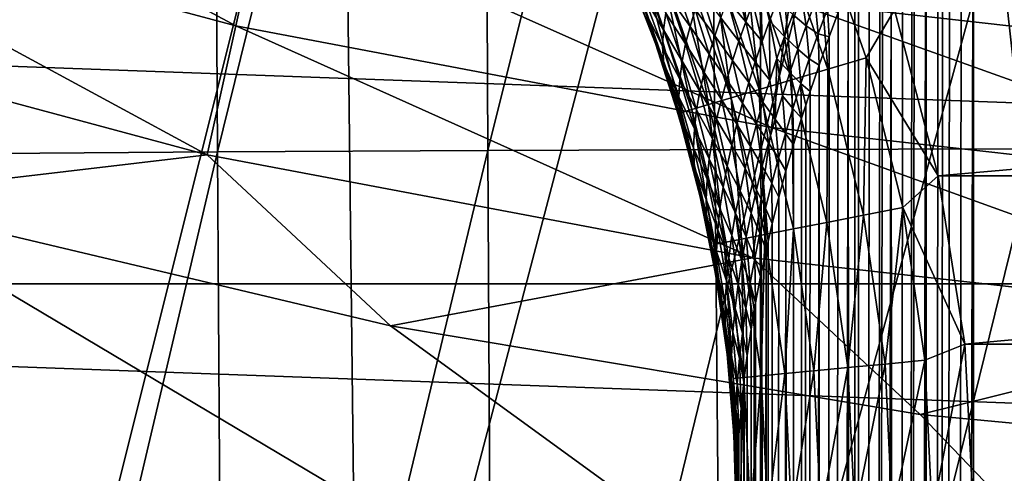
# Model space of a CAD drawing. Header units: metres. Extents: x -104 to 104, y -68 to 90.
# Tile 392 of 656: x -6.22 to -2.9, y 18.81 to 20.34. Entities that reach past the tile are written whole.
import ezdxf

# ---------------------------------------------------------------- set-up
doc = ezdxf.new("R2010")
doc.units = ezdxf.units.M
doc.layers.add('solid_FIT-BATH-153_SW0002', color=7, linetype='CONTINUOUS')

msp = doc.modelspace()

# ---------------------------------------------------------------- linework, layer by layer
at = {"layer": 'solid_FIT-BATH-153_SW0002'}
for points in [[(-6.474187, 23.51445, -17.004879), (-5.570169, 23.521454, -17.083399), (-6.449565, 19.889919, -16.279808)], [(-5.570169, 23.521454, -17.083399), (-5.549108, 19.896391, -16.355684), (-6.449565, 19.889919, -16.279808)], [(-5.570169, 23.521454, -17.083399), (-4.654773, 23.526617, -17.140917), (-5.549108, 19.896391, -16.355684)], [(-4.654773, 23.526617, -17.140917), (-4.637286, 19.901161, -16.411263), (-5.549108, 19.896391, -16.355684)], [(-4.654773, 23.526617, -17.140917), (-3.730722, 23.53022, -17.180685), (-4.637286, 19.901161, -16.411263)], [(-3.730722, 23.53022, -17.180685), (-3.716806, 19.904491, -16.449686), (-4.637286, 19.901161, -16.411263)], [(-3.730722, 23.53022, -17.180685), (-2.800738, 23.532537, -17.205959), (-3.716806, 19.904491, -16.449686)], [(-2.800738, 23.532537, -17.205959), (-2.790374, 19.906635, -16.4741), (-3.716806, 19.904491, -16.449686)], [(-5.12553, 21.801846, -13.69361), (-6.318452, 21.788897, -13.592674), (-6.25639, 17.287865, -12.733791)], [(-5.12553, 21.801846, -13.69361), (-6.25639, 17.287865, -12.733791), (-5.073352, 17.298805, -12.829013)], [(-3.889553, 21.809914, -13.757654), (-5.12553, 21.801846, -13.69361), (-5.073352, 17.298805, -12.829013)], [(-3.889553, 21.809914, -13.757654), (-5.073352, 17.298805, -12.829013), (-3.848604, 17.305637, -12.889429)], [(-2.617037, 21.814272, -13.793258), (-3.889553, 21.809914, -13.757654), (-3.848604, 17.305637, -12.889429)], [(-2.617037, 21.814272, -13.793258), (-3.848604, 17.305637, -12.889429), (-2.58859, 17.309361, -12.922978)], [(-3.138919, -33.664112, 59.808655), (-3, 21.43195, 59.796501), (-3, -33.664112, 59.796501)], [(-3.039345, 21.345621, 59.79747), (-3, 21.43195, 59.796501), (-3.138919, -33.664112, 59.808655)], [(3, -33.664112, 59.796501), (-3, 21.43195, 59.796501), (-1.503199, 21.284964, 59.796501)], [(3, -33.664112, 59.796501), (-3, -33.664112, 59.796501), (-3, 21.43195, 59.796501)], [(-3.079806, 21.25662, 59.800491), (-3.039345, 21.345621, 59.79747), (-3.138919, -33.664112, 59.808655)], [(-3.104392, 21.202333, 59.803341), (-3.079806, 21.25662, 59.800491), (-3.138919, -33.664112, 59.808655)], [(-7.265353, 20.798176, 16.18121), (-5.487766, 20.320894, 16.177002), (-7.140744, 21.209681, 16.308908)], [(-5.487766, 20.320894, 16.177002), (-5.394389, 20.74041, 16.304796), (-7.140744, 21.209681, 16.308908)], [(-3.120061, 21.167622, 59.805561), (-3.104392, 21.202333, 59.803341), (-3.138919, -33.664112, 59.808655)], [(-3.160007, 21.078621, 59.812668), (-3.120061, 21.167622, 59.805561), (-3.138919, -33.664112, 59.808655)], [(-3.160007, 21.078621, 59.812668), (-3.138919, -33.664112, 59.808655), (-3.273747, -33.664112, 59.844795)], [(-3.199542, 20.989618, 59.821785), (-3.160007, 21.078621, 59.812668), (-3.273747, -33.664112, 59.844795)], [(-3.207005, 20.972694, 59.823746), (-3.199542, 20.989618, 59.821785), (-3.273747, -33.664112, 59.844795)], [(-3.238563, 20.90062, 59.832901), (-3.207005, 20.972694, 59.823746), (-3.273747, -33.664112, 59.844795)], [(-3.27697, 20.811617, 59.845978), (-3.238563, 20.90062, 59.832901), (-3.273747, -33.664112, 59.844795)], [(-7.394466, 20.372494, 16.101923), (-5.584608, 19.8869, 16.097593), (-7.265353, 20.798176, 16.18121)], [(-5.584608, 19.8869, 16.097593), (-5.487766, 20.320894, 16.177002), (-7.265353, 20.798176, 16.18121)], [(-3.618987, 20.40415, 16.301832), (-1.823232, 20.202555, 16.300066), (-3.559834, 20.81053, 16.475449)], [(-1.823232, 20.202555, 16.300066), (-1.793335, 20.612017, 16.473705), (-3.559834, 20.81053, 16.475449)], [(-3.27697, 20.811617, 59.845978), (-3.273747, -33.664112, 59.844795), (-3.400242, -33.664112, 59.90382)], [(-3.306085, 20.743034, 59.857372), (-3.27697, 20.811617, 59.845978), (-3.400242, -33.664112, 59.90382)], [(-5.487766, 20.320894, 16.177002), (-3.681095, 19.978985, 16.173971), (-5.394389, 20.74041, 16.304796)], [(-3.681095, 19.978985, 16.173971), (-3.618987, 20.40415, 16.301832), (-5.394389, 20.74041, 16.304796)], [(-3.314666, 20.722614, 59.860985), (-3.306085, 20.743034, 59.857372), (-3.400242, -33.664112, 59.90382)], [(-3.351551, 20.633612, 59.877884), (-3.314666, 20.722614, 59.860985), (-3.400242, -33.664112, 59.90382)], [(-3.658353, 20.652924, 72.748207), (-3.491257, 20.174715, 72.748207), (-3.533352, 20.703457, 72.784348)], [(-3.533352, 20.703457, 72.784348), (-3.361987, 20.213028, 72.784348), (-3.266659, 20.375042, 72.796501)], [(-3.491257, 20.174715, 72.748207), (-3.361987, 20.213028, 72.784348), (-3.533352, 20.703457, 72.784348)], [(-3.775627, 20.605515, 72.689178), (-3.612537, 20.138769, 72.689178), (-3.658353, 20.652924, 72.748207)], [(-3.612537, 20.138769, 72.689178), (-3.491257, 20.174715, 72.748207), (-3.658353, 20.652924, 72.748207)], [(-3.387532, 20.544605, 59.896629), (-3.351551, 20.633612, 59.877884), (-3.400242, -33.664112, 59.90382)], [(-3.881603, 20.562672, 72.60907), (-3.722134, 20.106287, 72.60907), (-3.775627, 20.605515, 72.689178)], [(-3.722134, 20.106287, 72.60907), (-3.612537, 20.138769, 72.689178), (-3.775627, 20.605515, 72.689178)], [(-3.973056, 20.5257, 72.510307), (-3.816711, 20.078255, 72.510307), (-3.881603, 20.562672, 72.60907)], [(-3.816711, 20.078255, 72.510307), (-3.722134, 20.106287, 72.60907), (-3.881603, 20.562672, 72.60907)], [(13.890373, 19.451752, 1.296502), (-13.890373, 19.451752, 1.296502), (-15.662336, 20.529631, 1.296502)], [(13.890373, 19.451752, 1.296502), (-15.662336, 20.529631, 1.296502), (15.662336, 20.529631, 1.296502)], [(-4.047202, 20.495726, 72.395897), (-3.893389, 20.055529, 72.395897), (-3.973056, 20.5257, 72.510307)], [(-3.893389, 20.055529, 72.395897), (-3.816711, 20.078255, 72.510307), (-3.973056, 20.5257, 72.510307)], [(-3.780631, 20.528873, 60.159813), (-3.767999, 20.334728, 60.183563), (-3.805908, 20.469061, 60.187435)], [(-3.780631, 20.528873, 60.159813), (-3.743699, 20.399231, 60.154991), (-3.767999, 20.334728, 60.183563)], [(-3.399937, 20.513348, 59.903645), (-3.387532, 20.544605, 59.896629), (-3.400242, -33.664112, 59.90382)], [(-4.169939, 20.513206, 71.996498), (-4.13597, 20.430054, 60.5965), (-4.072755, 20.261827, 60.5965)], [(-4.072744, 20.261797, 71.996498), (-4.169939, 20.513206, 71.996498), (-4.072755, 20.261827, 60.5965)], [(-4.135134, 20.460176, 72.13446), (-4.169939, 20.513206, 71.996498), (-4.072744, 20.261797, 71.996498)], [(-4.101781, 20.47366, 72.269333), (-3.949833, 20.038801, 72.269333), (-4.047202, 20.495726, 72.395897)], [(-3.949833, 20.038801, 72.269333), (-3.893389, 20.055529, 72.395897), (-4.047202, 20.495726, 72.395897)], [(-3.422517, 20.455601, 59.917179), (-3.399937, 20.513348, 59.903645), (-3.400242, -33.664112, 59.90382)], [(-4.101781, 20.47366, 72.269333), (-4.135134, 20.460176, 72.13446), (-3.984325, 20.028578, 72.13446)], [(-3.984325, 20.028578, 72.13446), (-4.135134, 20.460176, 72.13446), (-4.072744, 20.261797, 71.996498)], [(-4.107087, 20.472101, 60.426571), (-4.04565, 20.308069, 60.433167), (-4.110039, 20.419476, 60.474384)], [(-4.037427, 20.36363, 60.392845), (-4.04565, 20.308069, 60.433167), (-4.107087, 20.472101, 60.426571)], [(-4.101781, 20.47366, 72.269333), (-3.984325, 20.028578, 72.13446), (-3.949833, 20.038801, 72.269333)], [(-4.009236, 20.472496, 60.326515), (-3.955734, 20.318844, 60.330616), (-4.024976, 20.418398, 60.357761)], [(-3.938222, 20.376577, 60.300564), (-3.955734, 20.318844, 60.330616), (-4.009236, 20.472496, 60.326515)], [(-3.805908, 20.469061, 60.187435), (-3.767999, 20.334728, 60.183563), (-3.82965, 20.408848, 60.215347)], [(-3.717919, 20.463444, 60.126869), (-3.712271, 20.268764, 60.149624), (-3.743699, 20.399231, 60.154991)], [(-3.717919, 20.463444, 60.126869), (-3.687335, 20.337807, 60.120621), (-3.712271, 20.268764, 60.149624)], [(-3.660937, 20.406658, 60.092278), (-3.687335, 20.337807, 60.120621), (-3.717919, 20.463444, 60.126869)], [(-3.422517, 20.455601, 59.917179), (-3.400242, -33.664112, 59.90382), (-3.514551, -33.664112, 59.983936)], [(-3.456415, 20.366594, 59.939472), (-3.422517, 20.455601, 59.917179), (-3.514551, -33.664112, 59.983936)], [(-4.105176, 20.365395, 60.530922), (-4.072755, 20.261827, 60.5965), (-4.13597, 20.430054, 60.5965)], [(-3.918591, 20.433771, 60.272053), (-3.872433, 20.287115, 60.272663), (-3.938222, 20.376577, 60.300564)], [(-3.851849, 20.348207, 60.243679), (-3.872433, 20.287115, 60.272663), (-3.918591, 20.433771, 60.272053)], [(-3.580916, 20.432825, 60.029774), (-3.563941, 20.321604, 60.022472), (-3.609631, 20.359186, 60.057022)], [(-3.534186, 20.40032, 59.995983), (-3.563941, 20.321604, 60.022472), (-3.580916, 20.432825, 60.029774)], [(-4.110039, 20.419476, 60.474384), (-4.048344, 20.25152, 60.480038), (-4.105176, 20.365395, 60.530922)], [(-4.04565, 20.308069, 60.433167), (-4.048344, 20.25152, 60.480038), (-4.110039, 20.419476, 60.474384)], [(-4.024976, 20.418398, 60.357761), (-3.970709, 20.260544, 60.363071), (-4.037427, 20.36363, 60.392845)], [(-3.955734, 20.318844, 60.330616), (-3.970709, 20.260544, 60.363071), (-4.024976, 20.418398, 60.357761)], [(-3.82965, 20.408848, 60.215347), (-3.790843, 20.269894, 60.212635), (-3.851849, 20.348207, 60.243679)], [(-3.767999, 20.334728, 60.183563), (-3.790843, 20.269894, 60.212635), (-3.82965, 20.408848, 60.215347)], [(-3.743699, 20.399231, 60.154991), (-3.712271, 20.268764, 60.149624), (-3.767999, 20.334728, 60.183563)], [(-3.660937, 20.406658, 60.092278), (-3.636838, 20.285477, 60.085247), (-3.687335, 20.337807, 60.120621)], [(-3.681095, 19.978985, 16.173971), (-1.854612, 19.774136, 16.172163), (-3.618987, 20.40415, 16.301832)], [(-3.609631, 20.359186, 60.057022), (-3.636838, 20.285477, 60.085247), (-3.660937, 20.406658, 60.092278)], [(-1.854612, 19.774136, 16.172163), (-1.823232, 20.202555, 16.300066), (-3.618987, 20.40415, 16.301832)], [(-3.534186, 20.40032, 59.995983), (-3.523806, 20.294342, 59.990494), (-3.563941, 20.321604, 60.022472)], [(-3.492727, 20.378204, 59.965122), (-3.523806, 20.294342, 59.990494), (-3.534186, 20.40032, 59.995983)], [(-7.394466, 20.372494, 16.101923), (-6.796198, 19.743778, 16.071878), (-5.584608, 19.8869, 16.097593)], [(-4.105176, 20.365395, 60.530922), (-4.043744, 20.193676, 60.53442), (-4.072755, 20.261827, 60.5965)], [(-4.048344, 20.25152, 60.480038), (-4.043744, 20.193676, 60.53442), (-4.105176, 20.365395, 60.530922)], [(-4.037427, 20.36363, 60.392845), (-3.982534, 20.201628, 60.398952), (-4.04565, 20.308069, 60.433167)], [(-3.970709, 20.260544, 60.363071), (-3.982534, 20.201628, 60.398952), (-4.037427, 20.36363, 60.392845)], [(-3.938222, 20.376577, 60.300564), (-3.891243, 20.225557, 60.302662), (-3.955734, 20.318844, 60.330616)], [(-3.872433, 20.287115, 60.272663), (-3.891243, 20.225557, 60.302662), (-3.938222, 20.376577, 60.300564)], [(-3.609631, 20.359186, 60.057022), (-3.592223, 20.242872, 60.050213), (-3.636838, 20.285477, 60.085247)], [(-3.563941, 20.321604, 60.022472), (-3.592223, 20.242872, 60.050213), (-3.609631, 20.359186, 60.057022)], [(-3.492727, 20.378204, 59.965122), (-3.486953, 20.283638, 59.961777), (-3.523806, 20.294342, 59.990494)], [(-3.486953, 20.283638, 59.961777), (-3.456415, 20.366594, 59.939472), (-3.514551, -33.664112, 59.983936)], [(-3.492727, 20.378204, 59.965122), (-3.456415, 20.366594, 59.939472), (-3.486953, 20.283638, 59.961777)], [(-3.361987, 20.213028, 72.784348), (-3.118485, 19.815269, 72.796501), (-3.266659, 20.375042, 72.796501)], [(-3.266659, 20.375042, 72.796501), (-3.118485, 19.815269, 72.796501), (3.266659, 20.37504, 72.796501)], [(-3.118485, 19.815269, 72.796501), (3.118485, 19.815269, 72.796501), (3.266659, 20.37504, 72.796501)], [(-3.851849, 20.348207, 60.243679), (-3.812212, 20.204699, 60.24231), (-3.872433, 20.287115, 60.272663)], [(-3.790843, 20.269894, 60.212635), (-3.812212, 20.204699, 60.24231), (-3.851849, 20.348207, 60.243679)], [(-3.767999, 20.334728, 60.183563), (-3.735788, 20.199499, 60.179279), (-3.790843, 20.269894, 60.212635)], [(-3.712271, 20.268764, 60.149624), (-3.735788, 20.199499, 60.179279), (-3.767999, 20.334728, 60.183563)], [(-3.687335, 20.337807, 60.120621), (-3.686909, 20.137722, 60.144367), (-3.712271, 20.268764, 60.149624)], [(-3.687335, 20.337807, 60.120621), (-3.662585, 20.211668, 60.11438), (-3.686909, 20.137722, 60.144367)], [(-3.636838, 20.285477, 60.085247), (-3.662585, 20.211668, 60.11438), (-3.687335, 20.337807, 60.120621)], [(-3.563941, 20.321604, 60.022472), (-3.553489, 20.210482, 60.017349), (-3.592223, 20.242872, 60.050213)], [(-3.523806, 20.294342, 59.990494), (-3.553489, 20.210482, 60.017349), (-3.563941, 20.321604, 60.022472)], [(-5.584608, 19.8869, 16.097593), (-3.745571, 19.53912, 16.094471), (-5.487766, 20.320894, 16.177002)], [(-3.745571, 19.53912, 16.094471), (-3.681095, 19.978985, 16.173971), (-5.487766, 20.320894, 16.177002)], [(-4.04565, 20.308069, 60.433167), (-3.99035, 20.141989, 60.439388), (-4.048344, 20.25152, 60.480038)], [(-3.982534, 20.201628, 60.398952), (-3.99035, 20.141989, 60.439388), (-4.04565, 20.308069, 60.433167)], [(-3.955734, 20.318844, 60.330616), (-3.908015, 20.163517, 60.334183), (-3.970709, 20.260544, 60.363071)], [(-3.891243, 20.225557, 60.302662), (-3.908015, 20.163517, 60.334183), (-3.955734, 20.318844, 60.330616)], [(-3.523806, 20.294342, 59.990494), (-3.520604, 20.188581, 59.989071), (-3.553489, 20.210482, 60.017349)], [(-3.523806, 20.294342, 59.990494), (-3.486953, 20.283638, 59.961777), (-3.520604, 20.188581, 59.989071)], [(-4.043744, 20.193676, 60.53442), (-4.015948, 20.091328, 60.5965), (-4.072755, 20.261827, 60.5965)], [(-4.072744, 20.261797, 71.996498), (-4.072755, 20.261827, 60.5965), (-4.015948, 20.091328, 60.5965)], [(-3.989966, 20.005278, 71.996498), (-4.072744, 20.261797, 71.996498), (-4.015948, 20.091328, 60.5965)], [(-3.984325, 20.028578, 72.13446), (-4.072744, 20.261797, 71.996498), (-3.989966, 20.005278, 71.996498)], [(-3.970709, 20.260544, 60.363071), (-3.922353, 20.100964, 60.367908), (-3.982534, 20.201628, 60.398952)], [(-3.908015, 20.163517, 60.334183), (-3.922353, 20.100964, 60.367908), (-3.970709, 20.260544, 60.363071)], [(-3.872433, 20.287115, 60.272663), (-3.832025, 20.13912, 60.272785), (-3.891243, 20.225557, 60.302662)], [(-3.812212, 20.204699, 60.24231), (-3.832025, 20.13912, 60.272785), (-3.872433, 20.287115, 60.272663)], [(-3.790843, 20.269894, 60.212635), (-3.757896, 20.129967, 60.209618), (-3.812212, 20.204699, 60.24231)], [(-3.735788, 20.199499, 60.179279), (-3.757896, 20.129967, 60.209618), (-3.790843, 20.269894, 60.212635)], [(-3.712271, 20.268764, 60.149624), (-3.686909, 20.137722, 60.144367), (-3.735788, 20.199499, 60.179279)], [(-3.636838, 20.285477, 60.085247), (-3.619047, 20.164099, 60.079105), (-3.662585, 20.211668, 60.11438)], [(-3.592223, 20.242872, 60.050213), (-3.619047, 20.164099, 60.079105), (-3.636838, 20.285477, 60.085247)], [(-3.520604, 20.188581, 59.989071), (-3.486953, 20.283638, 59.961777), (-3.514551, -33.664112, 59.983936)], [(-4.048344, 20.25152, 60.480038), (-3.99299, 20.081465, 60.485413), (-4.043744, 20.193676, 60.53442)], [(-3.99035, 20.141989, 60.439388), (-3.99299, 20.081465, 60.485413), (-4.048344, 20.25152, 60.480038)], [(-3.891243, 20.225557, 60.302662), (-3.850125, 20.073137, 60.304337), (-3.908015, 20.163517, 60.334183)], [(-3.832025, 20.13912, 60.272785), (-3.850125, 20.073137, 60.304337), (-3.891243, 20.225557, 60.302662)], [(-3.592223, 20.242872, 60.050213), (-3.581747, 20.126617, 60.045589), (-3.619047, 20.164099, 60.079105)], [(-3.553489, 20.210482, 60.017349), (-3.581747, 20.126617, 60.045589), (-3.592223, 20.242872, 60.050213)], [(-4.043744, 20.193676, 60.53442), (-3.9889, 20.019802, 60.537758), (-4.015948, 20.091328, 60.5965)], [(-3.99299, 20.081465, 60.485413), (-3.9889, 20.019802, 60.537758), (-4.043744, 20.193676, 60.53442)], [(-3.982534, 20.201628, 60.398952), (-3.933695, 20.037851, 60.404644), (-3.99035, 20.141989, 60.439388)], [(-3.922353, 20.100964, 60.367908), (-3.933695, 20.037851, 60.404644), (-3.982534, 20.201628, 60.398952)], [(-3.812212, 20.204699, 60.24231), (-3.778566, 20.060144, 60.240723), (-3.832025, 20.13912, 60.272785)], [(-3.757896, 20.129967, 60.209618), (-3.778566, 20.060144, 60.240723), (-3.812212, 20.204699, 60.24231)], [(-3.735788, 20.199499, 60.179279), (-3.709836, 20.063614, 60.175182), (-3.757896, 20.129967, 60.209618)], [(-3.686909, 20.137722, 60.144367), (-3.709836, 20.063614, 60.175182), (-3.735788, 20.199499, 60.179279)], [(-3.662585, 20.211668, 60.11438), (-3.66839, 20.006348, 60.140076), (-3.686909, 20.137722, 60.144367)], [(-3.662585, 20.211668, 60.11438), (-3.644432, 20.085266, 60.109081), (-3.66839, 20.006348, 60.140076)], [(-3.619047, 20.164099, 60.079105), (-3.644432, 20.085266, 60.109081), (-3.662585, 20.211668, 60.11438)], [(-3.553489, 20.210482, 60.017349), (-3.550731, 20.099577, 60.016247), (-3.581747, 20.126617, 60.045589)], [(-3.553489, 20.210482, 60.017349), (-3.520604, 20.188581, 59.989071), (-3.550731, 20.099577, 60.016247)], [(-3.491257, 20.174715, 72.748207), (-3.370791, 19.682684, 72.748207), (-3.361987, 20.213028, 72.784348)], [(-3.370791, 19.682684, 72.748207), (-3.238442, 19.708426, 72.784348), (-3.361987, 20.213028, 72.784348)], [(-3.361987, 20.213028, 72.784348), (-3.238442, 19.708426, 72.784348), (-3.118485, 19.815269, 72.796501)], [(-3.908015, 20.163517, 60.334183), (-3.866263, 20.006731, 60.337368), (-3.922353, 20.100964, 60.367908)], [(-3.850125, 20.073137, 60.304337), (-3.866263, 20.006731, 60.337368), (-3.908015, 20.163517, 60.334183)], [(-3.619047, 20.164099, 60.079105), (-3.608558, 20.042736, 60.075142), (-3.644432, 20.085266, 60.109081)], [(-3.581747, 20.126617, 60.045589), (-3.608558, 20.042736, 60.075142), (-3.619047, 20.164099, 60.079105)], [(-3.520604, 20.188581, 59.989071), (-3.514551, -33.664112, 59.983936), (-3.613194, -33.664112, 60.082699)], [(-3.550731, 20.099577, 60.016247), (-3.520604, 20.188581, 59.989071), (-3.613194, -33.664112, 60.082699)], [(-3.612537, 20.138769, 72.689178), (-3.494959, 19.658535, 72.689178), (-3.491257, 20.174715, 72.748207)], [(-3.494959, 19.658535, 72.689178), (-3.370791, 19.682684, 72.748207), (-3.491257, 20.174715, 72.748207)], [(-3.99035, 20.141989, 60.439388), (-3.941273, 19.974092, 60.445251), (-3.99299, 20.081465, 60.485413)], [(-3.933695, 20.037851, 60.404644), (-3.941273, 19.974092, 60.445251), (-3.99035, 20.141989, 60.439388)], [(-3.832025, 20.13912, 60.272785), (-3.797715, 19.990007, 60.272732), (-3.850125, 20.073137, 60.304337)], [(-3.778566, 20.060144, 60.240723), (-3.797715, 19.990007, 60.272732), (-3.832025, 20.13912, 60.272785)], [(-3.757896, 20.129967, 60.209618), (-3.731361, 19.989307, 60.206841), (-3.778566, 20.060144, 60.240723)], [(-3.709836, 20.063614, 60.175182), (-3.731361, 19.989307, 60.206841), (-3.757896, 20.129967, 60.209618)], [(-3.722134, 20.106287, 72.60907), (-3.607166, 19.636713, 72.60907), (-3.612537, 20.138769, 72.689178)], [(-3.686909, 20.137722, 60.144367), (-3.66839, 20.006348, 60.140076), (-3.709836, 20.063614, 60.175182)], [(-3.607166, 19.636713, 72.60907), (-3.494959, 19.658535, 72.689178), (-3.612537, 20.138769, 72.689178)], [(-3.581747, 20.126617, 60.045589), (-3.579441, 20.010572, 60.044914), (-3.608558, 20.042736, 60.075142)], [(-3.581747, 20.126617, 60.045589), (-3.550731, 20.099577, 60.016247), (-3.565638, 20.053926, 60.030769)], [(-3.581747, 20.126617, 60.045589), (-3.565638, 20.053926, 60.030769), (-3.579441, 20.010572, 60.044914)], [(-3.9889, 20.019802, 60.537758), (-3.965631, 19.9188, 60.5965), (-4.015948, 20.091328, 60.5965)], [(-3.989966, 20.005278, 71.996498), (-4.015948, 20.091328, 60.5965), (-3.965631, 19.9188, 60.5965)], [(-3.922353, 20.100964, 60.367908), (-3.880075, 19.939875, 60.372383), (-3.933695, 20.037851, 60.404644)], [(-3.866263, 20.006731, 60.337368), (-3.880075, 19.939875, 60.372383), (-3.922353, 20.100964, 60.367908)], [(-3.816711, 20.078255, 72.510307), (-3.703995, 19.61788, 72.510307), (-3.722134, 20.106287, 72.60907)], [(-3.703995, 19.61788, 72.510307), (-3.607166, 19.636713, 72.60907), (-3.722134, 20.106287, 72.60907)], [(-3.565638, 20.053926, 60.030769), (-3.550731, 20.099577, 60.016247), (-3.613194, -33.664112, 60.082699)], [(-3.99299, 20.081465, 60.485413), (-3.944063, 19.90955, 60.490509), (-3.9889, 20.019802, 60.537758)], [(-3.941273, 19.974092, 60.445251), (-3.944063, 19.90955, 60.490509), (-3.99299, 20.081465, 60.485413)], [(-3.893389, 20.055529, 72.395897), (-3.782499, 19.602613, 72.395897), (-3.816711, 20.078255, 72.510307)], [(-3.850125, 20.073137, 60.304337), (-3.815194, 19.919537, 60.305855), (-3.866263, 20.006731, 60.337368)], [(-3.797715, 19.990007, 60.272732), (-3.815194, 19.919537, 60.305855), (-3.850125, 20.073137, 60.304337)], [(-3.782499, 19.602613, 72.395897), (-3.703995, 19.61788, 72.510307), (-3.816711, 20.078255, 72.510307)], [(-3.778566, 20.060144, 60.240723), (-3.751448, 19.914783, 60.239391), (-3.797715, 19.990007, 60.272732)], [(-3.731361, 19.989307, 60.206841), (-3.751448, 19.914783, 60.239391), (-3.778566, 20.060144, 60.240723)], [(-3.709836, 20.063614, 60.175182), (-3.690922, 19.927324, 60.172054), (-3.731361, 19.989307, 60.206841)], [(-3.66839, 20.006348, 60.140076), (-3.690922, 19.927324, 60.172054), (-3.709836, 20.063614, 60.175182)], [(-3.644432, 20.085266, 60.109081), (-3.6339, 19.95883, 60.105919), (-3.66839, 20.006348, 60.140076)], [(-3.608558, 20.042736, 60.075142), (-3.6339, 19.95883, 60.105919), (-3.644432, 20.085266, 60.109081)], [(-3.984325, 20.028578, 72.13446), (-3.989966, 20.005278, 71.996498), (-3.921873, 19.744476, 71.996498)], [(-3.949833, 20.038801, 72.269333), (-3.984325, 20.028578, 72.13446), (-3.875601, 19.584505, 72.13446)], [(-3.875601, 19.584505, 72.13446), (-3.984325, 20.028578, 72.13446), (-3.921873, 19.744476, 71.996498)], [(-3.949833, 20.038801, 72.269333), (-3.840287, 19.591373, 72.269333), (-3.893389, 20.055529, 72.395897)], [(-3.949833, 20.038801, 72.269333), (-3.875601, 19.584505, 72.13446), (-3.840287, 19.591373, 72.269333)], [(-3.933695, 20.037851, 60.404644), (-3.891061, 19.872524, 60.409981), (-3.941273, 19.974092, 60.445251)], [(-3.880075, 19.939875, 60.372383), (-3.891061, 19.872524, 60.409981), (-3.933695, 20.037851, 60.404644)], [(-3.840287, 19.591373, 72.269333), (-3.782499, 19.602613, 72.395897), (-3.893389, 20.055529, 72.395897)], [(-3.608558, 20.042736, 60.075142), (-3.606661, 19.92157, 60.075001), (-3.6339, 19.95883, 60.105919)], [(-3.579441, 20.010572, 60.044914), (-3.565638, 20.053926, 60.030769), (-3.613194, -33.664112, 60.082699)], [(-3.608558, 20.042736, 60.075142), (-3.579441, 20.010572, 60.044914), (-3.606661, 19.92157, 60.075001)], [(-3.989966, 20.005278, 71.996498), (-3.965631, 19.9188, 60.5965), (-3.921877, 19.744492, 60.5965)], [(-3.921873, 19.744476, 71.996498), (-3.989966, 20.005278, 71.996498), (-3.921877, 19.744492, 60.5965)], [(-3.9889, 20.019802, 60.537758), (-3.940729, 19.844025, 60.540936), (-3.965631, 19.9188, 60.5965)], [(-3.944063, 19.90955, 60.490509), (-3.940729, 19.844025, 60.540936), (-3.9889, 20.019802, 60.537758)], [(-3.866263, 20.006731, 60.337368), (-3.830776, 19.848709, 60.340374), (-3.880075, 19.939875, 60.372383)], [(-3.815194, 19.919537, 60.305855), (-3.830776, 19.848709, 60.340374), (-3.866263, 20.006731, 60.337368)], [(-3.797715, 19.990007, 60.272732), (-3.770015, 19.840019, 60.272915), (-3.815194, 19.919537, 60.305855)], [(-3.751448, 19.914783, 60.239391), (-3.770015, 19.840019, 60.272915), (-3.797715, 19.990007, 60.272732)], [(-3.66839, 20.006348, 60.140076), (-3.657753, 19.874882, 60.137859), (-3.690922, 19.927324, 60.172054)], [(-3.6339, 19.95883, 60.105919), (-3.657753, 19.874882, 60.137859), (-3.66839, 20.006348, 60.140076)], [(-3.606661, 19.92157, 60.075001), (-3.579441, 20.010572, 60.044914), (-3.613194, -33.664112, 60.082699)], [(-3.941273, 19.974092, 60.445251), (-3.898553, 19.804607, 60.450779), (-3.944063, 19.90955, 60.490509)], [(-3.891061, 19.872524, 60.409981), (-3.898553, 19.804607, 60.450779), (-3.941273, 19.974092, 60.445251)], [(-3.731361, 19.989307, 60.206841), (-3.712008, 19.848171, 60.205006), (-3.751448, 19.914783, 60.239391)], [(-3.745571, 19.53912, 16.094471), (-1.887176, 19.33087, 16.092609), (-3.681095, 19.978985, 16.173971)], [(-3.690922, 19.927324, 60.172054), (-3.712008, 19.848171, 60.205006), (-3.731361, 19.989307, 60.206841)], [(-1.887176, 19.33087, 16.092609), (-1.854612, 19.774136, 16.172163), (-3.681095, 19.978985, 16.173971)], [(-3.6339, 19.95883, 60.105919), (-3.63232, 19.832569, 60.10643), (-3.657753, 19.874882, 60.137859)], [(-3.6339, 19.95883, 60.105919), (-3.606661, 19.92157, 60.075001), (-3.63232, 19.832569, 60.10643)], [(-3.880075, 19.939875, 60.372383), (-3.844143, 19.777502, 60.376637), (-3.891061, 19.872524, 60.409981)], [(-3.830776, 19.848709, 60.340374), (-3.844143, 19.777502, 60.376637), (-3.880075, 19.939875, 60.372383)], [(-3.690922, 19.927324, 60.172054), (-3.680088, 19.790884, 60.170902), (-3.712008, 19.848171, 60.205006)], [(-3.657753, 19.874882, 60.137859), (-3.680088, 19.790884, 60.170902), (-3.690922, 19.927324, 60.172054)], [(-6.449565, 19.889919, -16.279808), (-5.549108, 19.896391, -16.355684), (-6.422122, 16.194412, -15.582028)], [(-5.549108, 19.896391, -16.355684), (-5.525547, 16.200096, -15.655369), (-6.422122, 16.194412, -15.582028)], [(-5.549108, 19.896391, -16.355684), (-4.637286, 19.901161, -16.411263), (-5.525547, 16.200096, -15.655369)], [(-4.637286, 19.901161, -16.411263), (-4.617634, 16.204288, -15.709083), (-5.525547, 16.200096, -15.655369)], [(-4.637286, 19.901161, -16.411263), (-3.716806, 19.904491, -16.449686), (-4.617634, 16.204288, -15.709083)], [(-3.716806, 19.904491, -16.449686), (-3.701071, 16.207214, -15.746211), (-4.617634, 16.204288, -15.709083)], [(-3.940729, 19.844025, 60.540936), (-3.921877, 19.744492, 60.5965), (-3.965631, 19.9188, 60.5965)], [(-3.944063, 19.90955, 60.490509), (-3.90168, 19.736019, 60.495319), (-3.940729, 19.844025, 60.540936)], [(-3.898553, 19.804607, 60.450779), (-3.90168, 19.736019, 60.495319), (-3.944063, 19.90955, 60.490509)], [(-3.815194, 19.919537, 60.305855), (-3.786929, 19.764994, 60.307549), (-3.830776, 19.848709, 60.340374)], [(-3.770015, 19.840019, 60.272915), (-3.786929, 19.764994, 60.307549), (-3.815194, 19.919537, 60.305855)], [(-3.751448, 19.914783, 60.239391), (-3.731606, 19.768873, 60.238926), (-3.770015, 19.840019, 60.272915)], [(-3.712008, 19.848171, 60.205006), (-3.731606, 19.768873, 60.238926), (-3.751448, 19.914783, 60.239391)], [(-3.716806, 19.904491, -16.449686), (-2.790374, 19.906635, -16.4741), (-3.701071, 16.207214, -15.746211)], [(-2.790374, 19.906635, -16.4741), (-2.778546, 16.209101, -15.769798), (-3.701071, 16.207214, -15.746211)], [(-3.63232, 19.832569, 60.10643), (-3.606661, 19.92157, 60.075001), (-3.613194, -33.664112, 60.082699)], [(-5.584608, 19.8869, 16.097593), (-6.796198, 19.743778, 16.071878), (-4.965654, 19.310102, 16.067932)], [(-5.584608, 19.8869, 16.097593), (-4.965654, 19.310102, 16.067932), (-3.745571, 19.53912, 16.094471)], [(-3.891061, 19.872524, 60.409981), (-3.854866, 19.705875, 60.415047), (-3.898553, 19.804607, 60.450779)], [(-3.844143, 19.777502, 60.376637), (-3.854866, 19.705875, 60.415047), (-3.891061, 19.872524, 60.409981)], [(-3.657753, 19.874882, 60.137859), (-3.656353, 19.743568, 60.139118), (-3.680088, 19.790884, 60.170902)], [(-3.657753, 19.874882, 60.137859), (-3.63232, 19.832569, 60.10643), (-3.656353, 19.743568, 60.139118)], [(-3.940729, 19.844025, 60.540936), (-3.899328, 19.666603, 60.543934), (-3.921877, 19.744492, 60.5965)], [(-3.90168, 19.736019, 60.495319), (-3.899328, 19.666603, 60.543934), (-3.940729, 19.844025, 60.540936)], [(-3.830776, 19.848709, 60.340374), (-3.801996, 19.689692, 60.343456), (-3.844143, 19.777502, 60.376637)], [(-3.786929, 19.764994, 60.307549), (-3.801996, 19.689692, 60.343456), (-3.830776, 19.848709, 60.340374)], [(-3.770015, 19.840019, 60.272915), (-3.749641, 19.689413, 60.273853), (-3.786929, 19.764994, 60.307549)], [(-3.731606, 19.768873, 60.238926), (-3.749641, 19.689413, 60.273853), (-3.770015, 19.840019, 60.272915)], [(-3.712008, 19.848171, 60.205006), (-3.700869, 19.706825, 60.204998), (-3.731606, 19.768873, 60.238926)], [(-3.680088, 19.790884, 60.170902), (-3.700869, 19.706825, 60.204998), (-3.712008, 19.848171, 60.205006)], [(-3.63232, 19.832569, 60.10643), (-3.613194, -33.664112, 60.082699), (-3.693169, -33.664112, 60.197105)], [(-3.656353, 19.743568, 60.139118), (-3.63232, 19.832569, 60.10643), (-3.693169, -33.664112, 60.197105)], [(-3.898553, 19.804607, 60.450779), (-3.862389, 19.633776, 60.456009), (-3.90168, 19.736019, 60.495319)], [(-3.854866, 19.705875, 60.415047), (-3.862389, 19.633776, 60.456009), (-3.898553, 19.804607, 60.450779)], [(-3.680088, 19.790884, 60.170902), (-3.678698, 19.654568, 60.172981), (-3.700869, 19.706825, 60.204998)], [(-3.680088, 19.790884, 60.170902), (-3.656353, 19.743568, 60.139118), (-3.678698, 19.654568, 60.172981)], [(-3.238442, 19.708426, 72.784348), (-3.029448, 19.247725, 72.796501), (-3.118485, 19.815269, 72.796501)], [(-3.118485, 19.815269, 72.796501), (-3.029448, 19.247725, 72.796501), (3.118485, 19.815269, 72.796501)], [(-3.029448, 19.247725, 72.796501), (3.029448, 19.247725, 72.796501), (3.118485, 19.815269, 72.796501)], [(-3.844143, 19.777502, 60.376637), (-3.814953, 19.614088, 60.380848), (-3.854866, 19.705875, 60.415047)], [(-3.801996, 19.689692, 60.343456), (-3.814953, 19.614088, 60.380848), (-3.844143, 19.777502, 60.376637)], [(-3.786929, 19.764994, 60.307549), (-3.766005, 19.609774, 60.309834), (-3.801996, 19.689692, 60.343456)], [(-3.749641, 19.689413, 60.273853), (-3.766005, 19.609774, 60.309834), (-3.786929, 19.764994, 60.307549)], [(-3.731606, 19.768873, 60.238926), (-3.720049, 19.62269, 60.240105), (-3.749641, 19.689413, 60.273853)], [(-3.700869, 19.706825, 60.204998), (-3.720049, 19.62269, 60.240105), (-3.731606, 19.768873, 60.238926)], [(-6.796198, 19.743778, 16.071878), (-7.519073, 15.67835, 16.032923), (0, 15.701604, 16.032978)], [(-4.965654, 19.310102, 16.067932), (-6.796198, 19.743778, 16.071878), (0, 15.701604, 16.032978)], [(-3.899328, 19.666603, 60.543934), (-3.884747, 19.568653, 60.5965), (-3.921877, 19.744492, 60.5965)], [(-3.921873, 19.744476, 71.996498), (-3.921877, 19.744492, 60.5965), (-3.884747, 19.568653, 60.5965)], [(-3.868683, 19.480232, 71.996498), (-3.921873, 19.744476, 71.996498), (-3.884747, 19.568653, 60.5965)], [(-3.875601, 19.584505, 72.13446), (-3.921873, 19.744476, 71.996498), (-3.868683, 19.480232, 71.996498)], [(-3.90168, 19.736019, 60.495319), (-3.866, 19.561121, 60.499851), (-3.899328, 19.666603, 60.543934)], [(-3.862389, 19.633776, 60.456009), (-3.866, 19.561121, 60.499851), (-3.90168, 19.736019, 60.495319)], [(-3.678698, 19.654568, 60.172981), (-3.656353, 19.743568, 60.139118), (-3.693169, -33.664112, 60.197105)], [(-3.854866, 19.705875, 60.415047), (-3.825455, 19.538155, 60.419956), (-3.862389, 19.633776, 60.456009)], [(-3.814953, 19.614088, 60.380848), (-3.825455, 19.538155, 60.419956), (-3.854866, 19.705875, 60.415047)], [(-3.700869, 19.706825, 60.204998), (-3.699297, 19.565563, 60.207935), (-3.720049, 19.62269, 60.240105)], [(-3.700869, 19.706825, 60.204998), (-3.678698, 19.654568, 60.172981), (-3.692791, 19.594517, 60.196449)], [(-3.700869, 19.706825, 60.204998), (-3.692791, 19.594517, 60.196449), (-3.699297, 19.565563, 60.207935)], [(-3.370791, 19.682684, 72.748207), (-3.298064, 19.18137, 72.748207), (-3.238442, 19.708426, 72.784348)], [(-3.298064, 19.18137, 72.748207), (-3.163857, 19.1943, 72.784348), (-3.238442, 19.708426, 72.784348)], [(-3.238442, 19.708426, 72.784348), (-3.163857, 19.1943, 72.784348), (-3.029448, 19.247725, 72.796501)], [(-3.899328, 19.666603, 60.543934), (-3.864812, 19.487801, 60.546741), (-3.884747, 19.568653, 60.5965)], [(-3.866, 19.561121, 60.499851), (-3.864812, 19.487801, 60.546741), (-3.899328, 19.666603, 60.543934)], [(-3.801996, 19.689692, 60.343456), (-3.780544, 19.529942, 60.346939), (-3.814953, 19.614088, 60.380848)], [(-3.766005, 19.609774, 60.309834), (-3.780544, 19.529942, 60.346939), (-3.801996, 19.689692, 60.343456)], [(-3.749641, 19.689413, 60.273853), (-3.737564, 19.538477, 60.276196), (-3.766005, 19.609774, 60.309834)], [(-3.720049, 19.62269, 60.240105), (-3.737564, 19.538477, 60.276196), (-3.749641, 19.689413, 60.273853)], [(-3.607166, 19.636713, 72.60907), (-3.537758, 19.158278, 72.60907), (-3.494959, 19.658535, 72.689178)], [(-3.537758, 19.158278, 72.60907), (-3.423976, 19.169239, 72.689178), (-3.494959, 19.658535, 72.689178)], [(-3.494959, 19.658535, 72.689178), (-3.423976, 19.169239, 72.689178), (-3.370791, 19.682684, 72.748207)], [(-3.423976, 19.169239, 72.689178), (-3.298064, 19.18137, 72.748207), (-3.370791, 19.682684, 72.748207)], [(-3.862389, 19.633776, 60.456009), (-3.833066, 19.461849, 60.460991), (-3.866, 19.561121, 60.499851)], [(-3.825455, 19.538155, 60.419956), (-3.833066, 19.461849, 60.460991), (-3.862389, 19.633776, 60.456009)], [(-3.703995, 19.61788, 72.510307), (-3.635947, 19.148819, 72.510307), (-3.607166, 19.636713, 72.60907)], [(-3.692791, 19.594517, 60.196449), (-3.678698, 19.654568, 60.172981), (-3.693169, -33.664112, 60.197105)], [(-3.635947, 19.148819, 72.510307), (-3.537758, 19.158278, 72.60907), (-3.607166, 19.636713, 72.60907)], [(-3.840287, 19.591373, 72.269333), (-3.875601, 19.584505, 72.13446), (-3.809962, 19.132053, 72.13446)], [(-3.840287, 19.591373, 72.269333), (-3.774153, 19.135504, 72.269333), (-3.782499, 19.602613, 72.395897)], [(-3.840287, 19.591373, 72.269333), (-3.809962, 19.132053, 72.13446), (-3.774153, 19.135504, 72.269333)], [(-3.814953, 19.614088, 60.380848), (-3.793062, 19.449902, 60.385246), (-3.825455, 19.538155, 60.419956)], [(-3.780544, 19.529942, 60.346939), (-3.793062, 19.449902, 60.385246), (-3.814953, 19.614088, 60.380848)], [(-3.782499, 19.602613, 72.395897), (-3.715553, 19.14115, 72.395897), (-3.703995, 19.61788, 72.510307)], [(-3.774153, 19.135504, 72.269333), (-3.715553, 19.14115, 72.395897), (-3.782499, 19.602613, 72.395897)], [(-3.766005, 19.609774, 60.309834), (-3.753335, 19.454168, 60.31324), (-3.780544, 19.529942, 60.346939)], [(-3.737564, 19.538477, 60.276196), (-3.753335, 19.454168, 60.31324), (-3.766005, 19.609774, 60.309834)], [(-3.720049, 19.62269, 60.240105), (-3.718098, 19.476555, 60.243889), (-3.737564, 19.538477, 60.276196)], [(-3.720049, 19.62269, 60.240105), (-3.699297, 19.565563, 60.207935), (-3.718098, 19.476555, 60.243889)], [(-3.715553, 19.14115, 72.395897), (-3.635947, 19.148819, 72.510307), (-3.703995, 19.61788, 72.510307)], [(-3.699297, 19.565563, 60.207935), (-3.692791, 19.594517, 60.196449), (-3.693169, -33.664112, 60.197105)], [(-3.864812, 19.487801, 60.546741), (-3.854296, 19.391539, 60.5965), (-3.884747, 19.568653, 60.5965)], [(-3.868683, 19.480232, 71.996498), (-3.884747, 19.568653, 60.5965), (-3.854296, 19.391539, 60.5965)], [(-3.875601, 19.584505, 72.13446), (-3.868683, 19.480232, 71.996498), (-3.830567, 19.213396, 71.996498)], [(-3.809962, 19.132053, 72.13446), (-3.875601, 19.584505, 72.13446), (-3.830567, 19.213396, 71.996498)], [(-3.866, 19.561121, 60.499851), (-3.837242, 19.385117, 60.504116), (-3.864812, 19.487801, 60.546741)], [(-3.833066, 19.461849, 60.460991), (-3.837242, 19.385117, 60.504116), (-3.866, 19.561121, 60.499851)], [(-3.699297, 19.565563, 60.207935), (-3.693169, -33.664112, 60.197105), (-3.75204, -33.664112, 60.323673)], [(-3.718098, 19.476555, 60.243889), (-3.699297, 19.565563, 60.207935), (-3.75204, -33.664112, 60.323673)], [(-3.745571, 19.53912, 16.094471), (-4.965654, 19.310102, 16.067932), (-3.179797, 19.011217, 16.065207)], [(-3.825455, 19.538155, 60.419956), (-3.803309, 19.369629, 60.424843), (-3.833066, 19.461849, 60.460991)], [(-3.793062, 19.449902, 60.385246), (-3.803309, 19.369629, 60.424843), (-3.825455, 19.538155, 60.419956)], [(-3.780544, 19.529942, 60.346939), (-3.767261, 19.369762, 60.351223), (-3.793062, 19.449902, 60.385246)], [(-3.753335, 19.454168, 60.31324), (-3.767261, 19.369762, 60.351223), (-3.780544, 19.529942, 60.346939)], [(-3.737564, 19.538477, 60.276196), (-3.735052, 19.387543, 60.28075), (-3.753335, 19.454168, 60.31324)], [(-3.745571, 19.53912, 16.094471), (-3.179797, 19.011217, 16.065207), (-1.887176, 19.33087, 16.092609)], [(-3.737564, 19.538477, 60.276196), (-3.718098, 19.476555, 60.243889), (-3.735052, 19.387543, 60.28075)], [(-3.868683, 19.480232, 71.996498), (-3.854296, 19.391539, 60.5965), (-3.830567, 19.213398, 60.5965)], [(-3.830567, 19.213396, 71.996498), (-3.868683, 19.480232, 71.996498), (-3.830567, 19.213398, 60.5965)], [(-3.864812, 19.487801, 60.546741), (-3.83732, 19.307884, 60.549358), (-3.854296, 19.391539, 60.5965)], [(-3.837242, 19.385117, 60.504116), (-3.83732, 19.307884, 60.549358), (-3.864812, 19.487801, 60.546741)], [(-3.833066, 19.461849, 60.460991), (-3.810978, 19.289103, 60.465797), (-3.837242, 19.385117, 60.504116)], [(-3.803309, 19.369629, 60.424843), (-3.810978, 19.289103, 60.465797), (-3.833066, 19.461849, 60.460991)], [(-3.735052, 19.387543, 60.28075), (-3.718098, 19.476555, 60.243889), (-3.75204, -33.664112, 60.323673)], [(12.044568, 18.505972, 1.296502), (-12.044568, 18.505972, 1.296502), (-13.890373, 19.451752, 1.296502)], [(12.044568, 18.505972, 1.296502), (-13.890373, 19.451752, 1.296502), (13.890373, 19.451752, 1.296502)], [(-3.793062, 19.449902, 60.385246), (-3.779222, 19.285248, 60.390118), (-3.803309, 19.369629, 60.424843)], [(-3.767261, 19.369762, 60.351223), (-3.779222, 19.285248, 60.390118), (-3.793062, 19.449902, 60.385246)], [(-3.753335, 19.454168, 60.31324), (-3.750115, 19.298525, 60.318424), (-3.767261, 19.369762, 60.351223)], [(-3.753335, 19.454168, 60.31324), (-3.735052, 19.387543, 60.28075), (-3.739084, 19.364784, 60.29031)], [(-3.753335, 19.454168, 60.31324), (-3.739084, 19.364784, 60.29031), (-3.750115, 19.298525, 60.318424)], [(-3.83732, 19.307884, 60.549358), (-3.830567, 19.213398, 60.5965), (-3.854296, 19.391539, 60.5965)], [(-3.837242, 19.385117, 60.504116), (-3.815698, 19.208284, 60.508125), (-3.83732, 19.307884, 60.549358)], [(-3.810978, 19.289103, 60.465797), (-3.815698, 19.208284, 60.508125), (-3.837242, 19.385117, 60.504116)], [(-3.803309, 19.369629, 60.424843), (-3.789075, 19.200611, 60.429897), (-3.810978, 19.289103, 60.465797)], [(-3.779222, 19.285248, 60.390118), (-3.789075, 19.200611, 60.429897), (-3.803309, 19.369629, 60.424843)], [(-3.767261, 19.369762, 60.351223), (-3.763249, 19.209503, 60.356812), (-3.779222, 19.285248, 60.390118)], [(-3.767261, 19.369762, 60.351223), (-3.750115, 19.298525, 60.318424), (-3.763249, 19.209503, 60.356812)], [(-3.739084, 19.364784, 60.29031), (-3.735052, 19.387543, 60.28075), (-3.75204, -33.664112, 60.323673)], [(-3.750115, 19.298525, 60.318424), (-3.739084, 19.364784, 60.29031), (-3.75204, -33.664112, 60.323673)], [(-1.887176, 19.33087, 16.092609), (-3.179797, 19.011217, 16.065207), (-1.522647, 18.85647, 16.063808)], [(-3.179797, 19.011217, 16.065207), (-4.965654, 19.310102, 16.067932), (0, 15.701604, 16.032978)], [(-3.83732, 19.307884, 60.549358), (-3.817029, 19.127136, 60.551769), (-3.830567, 19.213398, 60.5965)], [(-3.815698, 19.208284, 60.508125), (-3.817029, 19.127136, 60.551769), (-3.83732, 19.307884, 60.549358)], [(-3.763249, 19.209503, 60.356812), (-3.750115, 19.298525, 60.318424), (-3.75204, -33.664112, 60.323673)], [(-3.810978, 19.289103, 60.465797), (-3.796649, 19.115843, 60.47052), (-3.815698, 19.208284, 60.508125)], [(-3.789075, 19.200611, 60.429897), (-3.796649, 19.115843, 60.47052), (-3.810978, 19.289103, 60.465797)], [(-3.779222, 19.285248, 60.390118), (-3.77442, 19.120478, 60.395817), (-3.789075, 19.200611, 60.429897)], [(-3.779222, 19.285248, 60.390118), (-3.763249, 19.209503, 60.356812), (-3.772731, 19.135014, 60.389412)], [(-3.779222, 19.285248, 60.390118), (-3.772731, 19.135014, 60.389412), (-3.77442, 19.120478, 60.395817)], [(-3.163857, 19.1943, 72.784348), (-3.138919, 18.675392, 72.784348), (-3.029448, 19.247725, 72.796501)], [(-3.138919, 18.675392, 72.784348), (-3, 18.675392, 72.796501), (-3.029448, 19.247725, 72.796501)], [(-3.029448, 19.247725, 72.796501), (-3, 18.675392, 72.796501), (3.029448, 19.247725, 72.796501)], [(-3, 18.675392, 72.796501), (3, 18.675392, 72.796501), (3.029448, 19.247725, 72.796501)], [(-3.817029, 19.127136, 60.551769), (-3.813593, 19.034491, 60.5965), (-3.830567, 19.213398, 60.5965)], [(-3.830567, 19.213396, 71.996498), (-3.830567, 19.213398, 60.5965), (-3.813593, 19.034491, 60.5965)], [(-3.807648, 18.944828, 71.996498), (-3.830567, 19.213396, 71.996498), (-3.813593, 19.034491, 60.5965)], [(-3.809962, 19.132053, 72.13446), (-3.830567, 19.213396, 71.996498), (-3.807648, 18.944828, 71.996498)], [(-3.815698, 19.208284, 60.508125), (-3.80175, 19.03093, 60.511917), (-3.817029, 19.127136, 60.551769)], [(-3.796649, 19.115843, 60.47052), (-3.80175, 19.03093, 60.511917), (-3.815698, 19.208284, 60.508125)], [(-3.789075, 19.200611, 60.429897), (-3.783598, 19.03145, 60.435337), (-3.796649, 19.115843, 60.47052)], [(-3.789075, 19.200611, 60.429897), (-3.77442, 19.120478, 60.395817), (-3.783598, 19.03145, 60.435337)], [(-3.763249, 19.209503, 60.356812), (-3.75204, -33.664112, 60.323673), (-3.788015, -33.664112, 60.458546)], [(-3.772731, 19.135014, 60.389412), (-3.763249, 19.209503, 60.356812), (-3.788015, -33.664112, 60.458546)], [(-3.298064, 19.18137, 72.748207), (-3.273747, 18.675392, 72.748207), (-3.163857, 19.1943, 72.784348)], [(-3.163857, 19.1943, 72.784348), (-3.273747, 18.675392, 72.748207), (-3.138919, 18.675392, 72.784348)], [(-3.537758, 19.158278, 72.60907), (-3.514551, 18.675392, 72.60907), (-3.423976, 19.169239, 72.689178)], [(-3.423976, 19.169239, 72.689178), (-3.514551, 18.675392, 72.60907), (-3.400242, 18.675392, 72.689178)], [(-3.423976, 19.169239, 72.689178), (-3.400242, 18.675392, 72.689178), (-3.298064, 19.18137, 72.748207)], [(-3.298064, 19.18137, 72.748207), (-3.400242, 18.675392, 72.689178), (-3.273747, 18.675392, 72.748207)], [(-3.817029, 19.127136, 60.551769), (-3.804156, 18.945852, 60.553978), (-3.813593, 19.034491, 60.5965)], [(-3.80175, 19.03093, 60.511917), (-3.804156, 18.945852, 60.553978), (-3.817029, 19.127136, 60.551769)], [(-3.774153, 19.135504, 72.269333), (-3.809962, 19.132053, 72.13446), (-3.788015, 18.675392, 72.13446)], [(-3.809962, 19.132053, 72.13446), (-3.8, 18.675392, 71.996498), (-3.788015, 18.675392, 72.13446)], [(-3.809962, 19.132053, 72.13446), (-3.807648, 18.944828, 71.996498), (-3.8, 18.675392, 71.996498)], [(-3.774153, 19.135504, 72.269333), (-3.788015, 18.675392, 72.13446), (-3.75204, 18.675392, 72.269333)], [(-3.77442, 19.120478, 60.395817), (-3.772731, 19.135014, 60.389412), (-3.788015, -33.664112, 60.458546)], [(-3.774153, 19.135504, 72.269333), (-3.75204, 18.675392, 72.269333), (-3.715553, 19.14115, 72.395897)], [(-3.715553, 19.14115, 72.395897), (-3.75204, 18.675392, 72.269333), (-3.693169, 18.675392, 72.395897)], [(-3.715553, 19.14115, 72.395897), (-3.693169, 18.675392, 72.395897), (-3.635947, 19.148819, 72.510307)], [(-3.635947, 19.148819, 72.510307), (-3.693169, 18.675392, 72.395897), (-3.613194, 18.675392, 72.510307)], [(-3.635947, 19.148819, 72.510307), (-3.613194, 18.675392, 72.510307), (-3.537758, 19.158278, 72.60907)], [(-3.537758, 19.158278, 72.60907), (-3.613194, 18.675392, 72.510307), (-3.514551, 18.675392, 72.60907)], [(-3.796649, 19.115843, 60.47052), (-3.790762, 18.942417, 60.475277), (-3.80175, 19.03093, 60.511917)], [(-3.796649, 19.115843, 60.47052), (-3.783598, 19.03145, 60.435337), (-3.790762, 18.942417, 60.475277)], [(-3.783598, 19.03145, 60.435337), (-3.77442, 19.120478, 60.395817), (-3.788015, -33.664112, 60.458546)], [(-3.804156, 18.945852, 60.553978), (-3.8034, 18.85507, 60.5965), (-3.813593, 19.034491, 60.5965)], [(-3.807648, 18.944828, 71.996498), (-3.813593, 19.034491, 60.5965), (-3.8034, 18.85507, 60.5965)], [(-3.80175, 19.03093, 60.511917), (-3.795891, 18.853384, 60.515522), (-3.804156, 18.945852, 60.553978)], [(-3.80175, 19.03093, 60.511917), (-3.790762, 18.942417, 60.475277), (-3.793153, 18.905216, 60.492062)], [(-3.80175, 19.03093, 60.511917), (-3.793153, 18.905216, 60.492062), (-3.795891, 18.853384, 60.515522)], [(-3.790762, 18.942417, 60.475277), (-3.783598, 19.03145, 60.435337), (-3.788015, -33.664112, 60.458546)], [(-1.522647, 18.85647, 16.063808), (-3.179797, 19.011217, 16.065207), (0, 15.701604, 16.032978)], [(-3.807648, 18.944828, 71.996498), (-3.8, 18.675392, 60.5965), (-3.8, 18.675392, 71.996498)], [(-3.807648, 18.944828, 71.996498), (-3.8034, 18.85507, 60.5965), (-3.8, 18.675392, 60.5965)], [(-3.804156, 18.945852, 60.553978), (-3.795891, 18.853384, 60.515522), (-3.798973, 18.764345, 60.555981)], [(-3.804156, 18.945852, 60.553978), (-3.798973, 18.764345, 60.555981), (-3.8034, 18.85507, 60.5965)], [(-3.790762, 18.942417, 60.475277), (-3.788015, -33.664112, 60.458546), (-3.8, -33.664112, 60.5965)], [(-3.793153, 18.905216, 60.492062), (-3.790762, 18.942417, 60.475277), (-3.8, -33.664112, 60.5965)], [(-3.795891, 18.853384, 60.515522), (-3.793153, 18.905216, 60.492062), (-3.8, -33.664112, 60.5965)], [(-3.8034, 18.85507, 60.5965), (-3.798973, 18.764345, 60.555981), (-3.8, 18.675392, 60.5965)], [(-3.798973, 18.764345, 60.555981), (-3.795891, 18.853384, 60.515522), (-3.8, -33.664112, 60.5965)]]:
    msp.add_3dface(points, dxfattribs=at)

doc.saveas('drawing.dxf')
